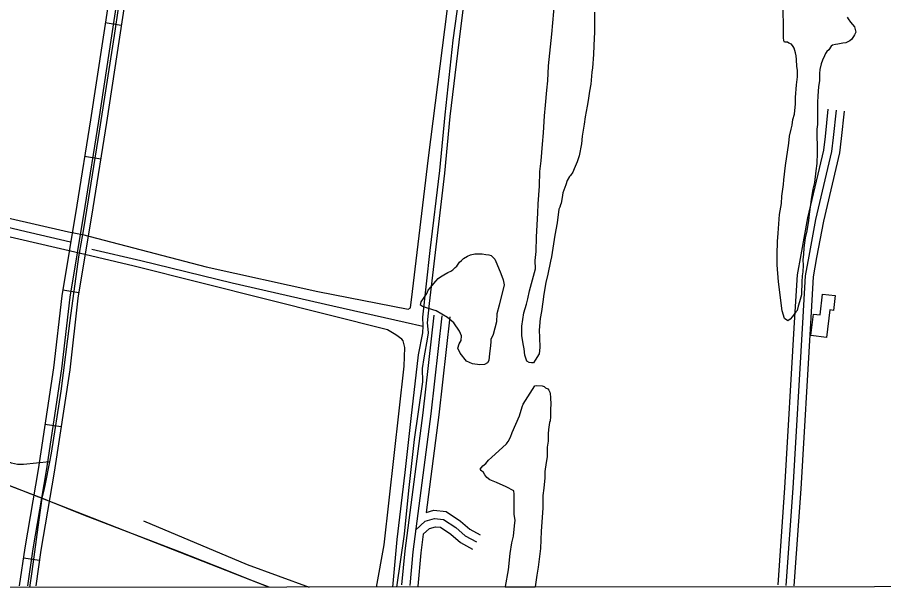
# Model space of a CAD drawing. Extents: x 3281947 to 3319794, y 715894 to 741249.
# Drawn here: x 3302965 to 3304566, y 721271 to 722334 of the extents above; entities that cross this region are included whole.
import ezdxf

# ---------------------------------------------------------------- set-up
doc = ezdxf.new("R2010")
doc.units = 0
for name, color, linetype in [('V-BLDG-OTLN', 7, 'Continuous'), ('V-DTCH-CNTR', 7, 'Continuous'), ('V-GRID-FRAM', 7, 'Continuous'), ('V-RAIL-TRAK', 7, 'Continuous'), ('V-ROAD-CNTR', 7, 'Continuous'), ('V-SITE-VEGE', 7, 'Continuous'), ('V-TOPO-SHOR', 7, 'Continuous')]:
    doc.layers.add(name, color=color, linetype=linetype)

msp = doc.modelspace()

# ---------------------------------------------------------------- linework, layer by layer
at = {"layer": 'V-BLDG-OTLN'}
msp.add_lwpolyline([(3304460.4, 721742.6), (3304431.4, 721745.9), (3304436, 721785.6), (3304448.3, 721784.2), (3304452.7, 721822.6), (3304476.2, 721819.9), (3304473, 721792.4), (3304466.2, 721793.2)], close=True, dxfattribs=at)
at = {"layer": 'V-DTCH-CNTR'}
for points in [[(3302338.8, 722103.6), (3302659.8, 722026.5), (3302889.9, 721976.1), (3303059.3, 721937.6), (3303085.1, 721932.6), (3303313.9, 721872.6), (3303520.5, 721827.5), (3303687.1, 721794.5), (3303691.3, 721797.3), (3303695.1, 721827.5), (3303724.8, 722073.9), (3303763.5, 722379.5), (3303781.6, 722530.9), (3303805.7, 722775.9), (3303841.9, 723065), (3303857.5, 723179.2), (3303861.3, 723208.1), (3303862.4, 723245.3), (3303860.9, 723259), (3303848.2, 723310.8)], [(3303167.9, 722463.3), (3303144, 722300.1), (3303116.1, 722123.4), (3303087.6, 721946.7), (3303085.1, 721932.6), (3303078.9, 721897.8), (3303077.8, 721891.5), (3303061.9, 721773.7), (3303045.2, 721642.9), (3303027.5, 721528.8), (3303024.3, 721512.4), (3303016.3, 721471.8), (3303014, 721460.1), (3303010.3, 721445.3), (3303004.6, 721405.6), (3302991.4, 721309.8), (3302987.3, 721280.8)], [(3303628.6, 721281.2), (3303642.6, 721359.2), (3303679.8, 721689.6), (3303680.9, 721724), (3303678.1, 721736.3), (3303675.3, 721739), (3303664.2, 721747.2), (3303649, 721756.7), (3303425.8, 721812.6), (3303180.6, 721873.9), (3303078.9, 721897.8), (3302924.6, 721933.7), (3302667, 721992.1), (3302475.5, 722035.9), (3302341.9, 722061)], [(3303024.3, 721512.4), (3302976.2, 721507.9), (3302965.2, 721507.8), (3302954.2, 721510.4), (3302794.1, 721576.5), (3302621.7, 721643.9), (3302501.7, 721688.3), (3302430, 721712.5), (3302359.6, 721742.1), (3302278.2, 721775.9)], [(3303198.1, 721403.8), (3303389.9, 721322.8), (3303504.2, 721281.1)]]:
    msp.add_lwpolyline(points, dxfattribs=at)
at = {"layer": 'V-GRID-FRAM'}
msp.add_lwpolyline([(3286080.7, 739456.2), (3317564.6, 739474.5), (3317583.1, 721289.3), (3286083.3, 721271), (3286080.7, 739456.2)], dxfattribs=at)
at = {"layer": 'V-RAIL-TRAK'}
msp.add_lwpolyline([(3303430.2, 721281.1), (3303401.3, 721292.4), (3303331.6, 721320), (3303261.5, 721347.6), (3303169.5, 721382.7), (3303087.5, 721414.3), (3303020.5, 721441.4), (3303010.3, 721445.3), (3303005.5, 721447.2), (3302936.3, 721473.9), (3302845.2, 721509.9), (3302750.5, 721546.8), (3302663.9, 721579.7), (3302568.7, 721617.5), (3302481.3, 721651.3), (3302382, 721690.5), (3302289.1, 721726.5), (3302224.9, 721751.9), (3302136.5, 721786.1)], dxfattribs=at)
at = {"layer": 'V-ROAD-CNTR'}
for p, q in [((3303156.9, 722318.9), (3303127.3, 722323.4)), ((3303118.9, 722071.7), (3303089.3, 722076.5)), ((3303078.4, 721824.9), (3303048.8, 721829.9)), ((3303045.7, 721577.4), (3303016, 721581.8)), ((3303005.7, 721330.7), (3302976, 721335))]:
    msp.add_line(p, q, dxfattribs=at)
for points in [[(3303172.9, 722620), (3303133.8, 722366.2), (3303100.1, 722144.3), (3303074.9, 721987), (3303047, 721819), (3303031.8, 721686.4), (3303003.4, 721498.5), (3302978.8, 721354.1), (3302968.4, 721283.7)], [(3303187.7, 722617.7), (3303148.6, 722364), (3303114.9, 722142), (3303089.7, 721984.5), (3303061.9, 721816.9), (3303046.7, 721684.4), (3303018.3, 721496.1), (3302993.6, 721351.8), (3302983.6, 721283.7)], [(3303202.5, 722615.4), (3303163.4, 722361.7), (3303129.7, 722139.7), (3303104.5, 721982.1), (3303076.7, 721814.8), (3303061.6, 721682.4), (3303033.1, 721493.7), (3303008.5, 721349.4), (3302998.8, 721283.7)], [(3300678.1, 722358.1), (3303423.9, 721283.9)], [(3304463, 722163.8), (3304457.5, 722113.4), (3304454.5, 722088.5), (3304425.2, 721963.5), (3304412.5, 721895.2), (3304406, 721858.2), (3304400.6, 721770.2), (3304382.9, 721464.9), (3304370, 721285.6)], [(3304477.9, 722162.2), (3304472.4, 722111.7), (3304469.3, 722085.9), (3304439.9, 721960.4), (3304427.3, 721892.5), (3304420.9, 721856.4), (3304415.6, 721769.3), (3304397.9, 721463.9), (3304385, 721284.5)], [(3304492.8, 722160.6), (3304487.3, 722110), (3304484.1, 722083.3), (3304454.6, 721957.4), (3304442, 721889.9), (3304435.8, 721854.6), (3304430.6, 721768.4), (3304412.9, 721462.9), (3304399.9, 721283.4)], [(3303734.3, 721783.8), (3303714, 721602.9), (3303680.8, 721348), (3303675.1, 721285.4)], [(3303749.2, 721782.1), (3303728.9, 721601.1), (3303695.7, 721346.3), (3303690, 721284.1)], [(3303764.1, 721780.4), (3303743.8, 721599.3), (3303720.2, 721418.8)], [(3303720.2, 721418.8), (3303734.6, 721423.1), (3303757.5, 721421), (3303784.1, 721403.1), (3303801, 721388.4), (3303820.3, 721377.9)], [(3303700.9, 721386.2), (3303718.8, 721402.8), (3303736.1, 721407.9), (3303752.4, 721406.4), (3303775, 721391.2), (3303792.4, 721376.1), (3303813.2, 721364.7)], [(3303715, 721378.8), (3303726.4, 721389.4), (3303737.6, 721392.7), (3303747.2, 721391.8), (3303765.8, 721379.3), (3303783.8, 721363.7), (3303806, 721351.6)], [(3303715, 721378.8), (3303710.6, 721344.7), (3303705, 721282.7)]]:
    msp.add_lwpolyline(points, dxfattribs=at)
at = {"layer": 'V-SITE-VEGE'}
for p, q in [((3304380.9, 722296.4), (3304380.3, 722368.4)), ((3304498.4, 722333.7), (3304500.3, 722331.2)), ((3304500.3, 722331.2), (3304504.7, 722325)), ((3304504.7, 722325), (3304508.5, 722320.6)), ((3304508.5, 722320.6), (3304511.7, 722316.3)), ((3304511.7, 722316.3), (3304514.3, 722306.3)), ((3304514.3, 722306.3), (3304511.8, 722301.2)), ((3304381.6, 722290.2), (3304380.9, 722296.4)), ((3304382.9, 722287.7), (3304381.6, 722290.2)), ((3304503.1, 722290.5), (3304496.2, 722286.7)), ((3304506.8, 722293.1), (3304503.1, 722290.5)), ((3304511.8, 722301.2), (3304506.8, 722293.1)), ((3304387.9, 722287.7), (3304382.9, 722287.7)), ((3304390.4, 722285.9), (3304387.9, 722287.7)), ((3304395.4, 722284), (3304390.4, 722285.9)), ((3304398.6, 722279.7), (3304395.4, 722284)), ((3304400.5, 722276.5), (3304398.6, 722279.7)), ((3304403.1, 722268.4), (3304400.5, 722276.5)), ((3304464.4, 722273.9), (3304460.7, 722270.8)), ((3304468.7, 722280.2), (3304464.4, 722273.9)), ((3304471.2, 722282.1), (3304468.7, 722280.2)), ((3304476.9, 722283.4), (3304471.2, 722282.1)), ((3304481.2, 722284.1), (3304476.9, 722283.4)), ((3304490.6, 722286), (3304481.2, 722284.1)), ((3304496.2, 722286.7), (3304490.6, 722286)), ((3304404.4, 722262.8), (3304403.1, 722268.4)), ((3304405.1, 722255.9), (3304404.4, 722262.8)), ((3304456.4, 722262.6), (3304452.7, 722254.4)), ((3304458.2, 722267), (3304456.4, 722262.6)), ((3304460.7, 722270.8), (3304458.2, 722267)), ((3304405.2, 722242.8), (3304405.1, 722255.9)), ((3304406.5, 722235.9), (3304405.2, 722242.8)), ((3304450.2, 722248.1), (3304447.8, 722237.5)), ((3304452.7, 722254.4), (3304450.2, 722248.1)), ((3304406.6, 722224), (3304406.5, 722235.9)), ((3304447.8, 722237.5), (3304447.2, 722229.9)), ((3304447.2, 722229.9), (3304447.3, 722216.2)), ((3304403.1, 722185.7), (3304404.8, 722208.9)), ((3304404.8, 722208.9), (3304406.6, 722224)), ((3304447.3, 722216.2), (3304445.5, 722206.1)), ((3304445.5, 722206.1), (3304444.4, 722188)), ((3304403.2, 722173.8), (3304403.1, 722185.7)), ((3304443.9, 722177.3), (3304443.4, 722160.4)), ((3304444.4, 722188), (3304443.9, 722177.3)), ((3304400.9, 722155), (3304403.2, 722173.8)), ((3304396.6, 722134.3), (3304397.8, 722145)), ((3304397.8, 722145), (3304400.9, 722155)), ((3304443.4, 722160.4), (3304443.6, 722136)), ((3304394.8, 722127.4), (3304396.6, 722134.3)), ((3304443.6, 722136), (3304442.4, 722127.2)), ((3304390.7, 722101.1), (3304391.8, 722114.2)), ((3304391.8, 722114.2), (3304394.8, 722127.4)), ((3304442.4, 722127.2), (3304442.8, 722083.3)), ((3304384.7, 722060.3), (3304390.7, 722101.1)), ((3304442.8, 722083.3), (3304442.3, 722063.9)), ((3304381.2, 722033.4), (3304384.7, 722060.3)), ((3304440.5, 722050.1), (3304438.2, 722028.8)), ((3304442.3, 722063.9), (3304440.5, 722050.1)), ((3304380.6, 722025.2), (3304381.2, 722033.4)), ((3304377.7, 722003.3), (3304380.6, 722025.2)), ((3304438.2, 722028.8), (3304435.2, 722016.3)), ((3304377.1, 721990.1), (3304377.7, 722003.3)), ((3304435.2, 722016.3), (3304432.2, 721997.5)), ((3304373.6, 721969.4), (3304377.1, 721990.1)), ((3304430.4, 721988), (3304428, 721969.9)), ((3304432.2, 721997.5), (3304430.4, 721988)), ((3304370.7, 721935), (3304373.6, 721969.4)), ((3304428, 721969.9), (3304426.9, 721958.6)), ((3304426.9, 721958.6), (3304423.9, 721939.1)), ((3304423.9, 721939.1), (3304420.9, 721926.6)), ((3304369.6, 721919.9), (3304370.7, 721935)), ((3304420.9, 721926.6), (3304418.5, 721907.8)), ((3304369.1, 721895.5), (3304369.6, 721919.9)), ((3304418.5, 721907.8), (3304418, 721896.5)), ((3304369.3, 721876.7), (3304369.1, 721895.5)), ((3304418, 721896.5), (3304416.8, 721885.8)), ((3304371.4, 721845.4), (3304369.3, 721876.7)), ((3304416.9, 721875.8), (3304416.4, 721863.9)), ((3304416.8, 721885.8), (3304416.9, 721875.8)), ((3304416.4, 721863.9), (3304415.2, 721856.4)), ((3304378.1, 721791.6), (3304371.4, 721845.4)), ((3304415.2, 721856.4), (3304414.6, 721845.1)), ((3304414.6, 721845.1), (3304414.7, 721838.9)), ((3304414.7, 721838.9), (3304414.1, 721828.8)), ((3304414.1, 721828.8), (3304414.2, 721821.3)), ((3304414.2, 721821.3), (3304410.6, 721808.1)), ((3304406.3, 721792.4), (3304403.8, 721789.9)), ((3304408.1, 721800), (3304406.3, 721792.4)), ((3304410.6, 721808.1), (3304408.1, 721800)), ((3304382.6, 721777.2), (3304378.1, 721791.6)), ((3304388.9, 721772.9), (3304382.6, 721777.2)), ((3304397.6, 721781.1), (3304393.3, 721776.1)), ((3304403.8, 721789.9), (3304397.6, 721781.1)), ((3304393.3, 721776.1), (3304388.9, 721772.9)), ((3303899.8, 721619.2), (3303921.4, 721653.2)), ((3303921.4, 721653.2), (3303924.5, 721653.9)), ((3303924.5, 721653.9), (3303934.6, 721653.3)), ((3303934.6, 721653.3), (3303938.3, 721651.5)), ((3303938.3, 721651.5), (3303940.9, 721649.6)), ((3303940.9, 721649.6), (3303945.3, 721647.2)), ((3303945.3, 721647.2), (3303947.1, 721645.3)), ((3303947.1, 721645.3), (3303949.1, 721641.6)), ((3303949.1, 721641.6), (3303949.7, 721638.4)), ((3303949.7, 721638.4), (3303950.4, 721632.2)), ((3303897.9, 721614.2), (3303899.8, 721619.2)), ((3303950.5, 721617.8), (3303949.9, 721610.9)), ((3303950.4, 721632.2), (3303950.5, 721617.8)), ((3303893, 721597.9), (3303897.9, 721614.2)), ((3303949.9, 721610.9), (3303950.1, 721595.8)), ((3303879.5, 721567.1), (3303893, 721597.9)), ((3303948.3, 721585.2), (3303946.5, 721572.6)), ((3303949.5, 721588.3), (3303948.3, 721585.2)), ((3303950.1, 721595.8), (3303949.5, 721588.3)), ((3303946.5, 721572.6), (3303945.9, 721564.5)), ((3303872.1, 721550.1), (3303876.5, 721558.3)), ((3303876.5, 721558.3), (3303879.5, 721567.1)), ((3303945.9, 721564.5), (3303946, 721550.7)), ((3303841.1, 721520.4), (3303869, 721545.7)), ((3303869, 721545.7), (3303870.3, 721547.6)), ((3303870.3, 721547.6), (3303872.1, 721550.1)), ((3303944.2, 721540), (3303943.8, 721521.9)), ((3303946, 721550.7), (3303944.2, 721540)), ((3303835.5, 721516), (3303841.1, 721520.4)), ((3303943.8, 721521.9), (3303942, 721511.2)), ((3303819.9, 721499), (3303824.9, 721505.3)), ((3303824.9, 721505.3), (3303830.5, 721509.7)), ((3303830.5, 721509.7), (3303835.5, 721516)), ((3303942, 721511.2), (3303939.6, 721494.9)), ((3303821.8, 721496.5), (3303819.9, 721499)), ((3303826.3, 721492.7), (3303821.8, 721496.5)), ((3303828.8, 721488.4), (3303826.3, 721492.7)), ((3303832.6, 721484), (3303828.8, 721488.4)), ((3303939.6, 721494.9), (3303939.7, 721483)), ((3303838.3, 721479.7), (3303832.6, 721484)), ((3303850.2, 721474.2), (3303838.3, 721479.7)), ((3303857.1, 721471.1), (3303850.2, 721474.2)), ((3303939.7, 721483), (3303938, 721464.2)), ((3303867.2, 721466.8), (3303857.1, 721471.1)), ((3303872.2, 721464.9), (3303867.2, 721466.8)), ((3303878.5, 721461.2), (3303872.2, 721464.9)), ((3303882.3, 721458.8), (3303878.5, 721461.2)), ((3303882.9, 721453.1), (3303882.3, 721458.8)), ((3303938, 721464.2), (3303936.2, 721450.4)), ((3303883.2, 721415.5), (3303882.9, 721453.1)), ((3303936.2, 721450.4), (3303935.8, 721427.2)), ((3303935.8, 721427.2), (3303933, 721384.6)), ((3303884.6, 721404.9), (3303883.2, 721415.5)), ((3303881.7, 721375.4), (3303883.4, 721394.3)), ((3303883.4, 721394.3), (3303884.6, 721404.9)), ((3303933, 721384.6), (3303932, 721352.7)), ((3303875.7, 721343.5), (3303878.7, 721362.9)), ((3303878.7, 721362.9), (3303881.7, 721375.4)), ((3303932, 721352.7), (3303927.2, 721318.2)), ((3303872.8, 721313.4), (3303875.7, 721343.5)), ((3303866.8, 721282.6), (3303872.8, 721313.4)), ((3303927.2, 721318.2), (3303924.9, 721303.1)), ((3303924.9, 721303.1), (3303921.9, 721281.8)), ((3303866.6, 721281.3), (3303866.8, 721282.6)), ((3303921.8, 721281.4), (3303866.6, 721281.3)), ((3303921.9, 721281.8), (3303921.8, 721281.4))]:
    msp.add_line(p, q, dxfattribs=at)
msp.add_lwpolyline([(3304031.7, 722343.1), (3304031.2, 722321.8), (3304031.4, 722306.7), (3304030.3, 722281.7), (3304029.8, 722264.8), (3304027.5, 722240.3), (3304026.3, 722232.2), (3304024.6, 722210.2), (3304022.2, 722197.1), (3304019.9, 722180.1), (3304018.1, 722169.5), (3304014.5, 722150), (3304012.1, 722136.2), (3304008.5, 722114.3), (3304007.4, 722099.9), (3304003.1, 722077.9), (3303999.5, 722066.6), (3303993.9, 722054), (3303991.5, 722047.8), (3303987.2, 722041.5), (3303985.3, 722039.6), (3303981, 722032), (3303978.5, 722024.5), (3303973, 722009.4), (3303971.8, 722000.6), (3303970, 721990.6), (3303968.8, 721987.4), (3303967.6, 721983), (3303965.7, 721979.3), (3303962.2, 721954.2), (3303958, 721931.6), (3303952, 721891.5), (3303950.2, 721883.3), (3303945.4, 721859.5), (3303941.8, 721843.8), (3303937.6, 721822.5), (3303935.8, 721808), (3303933.4, 721790.5), (3303931, 721777.3), (3303929.3, 721756), (3303930.1, 721742.2), (3303930.2, 721724.1), (3303929.1, 721712.2), (3303921.7, 721700.2), (3303918.6, 721695.8), (3303914.8, 721695.8), (3303911, 721696.4), (3303906.6, 721698.8), (3303902.8, 721709.4), (3303901.4, 721721.3), (3303899.5, 721730.7), (3303896.9, 721745.7), (3303897.3, 721763.3), (3303900.9, 721787.7), (3303905.8, 721804), (3303908.2, 721813.5), (3303911.2, 721828.5), (3303922.2, 721869.3), (3303922, 721884.3), (3303923.8, 721901.3), (3303924.2, 721928.2), (3303927, 721972.1), (3303927.5, 721989), (3303929.7, 722021.6), (3303930.7, 722049.1), (3303933.1, 722068.6), (3303935.3, 722099.3), (3303937, 722120.6), (3303939.3, 722151.9), (3303941, 722171.4), (3303943.3, 722198.9), (3303945, 722216.5), (3303946.7, 722244.1), (3303952.5, 722302.3), (3303958.2, 722365.7)], dxfattribs=at)
msp.add_lwpolyline([(3303855.1, 721801.8), (3303850.8, 721786.1), (3303850.3, 721771), (3303844.2, 721747.8), (3303839.9, 721738.4), (3303840, 721733.4), (3303838.8, 721722.1), (3303837.6, 721712.7), (3303836.5, 721700.1), (3303834, 721695.7), (3303828.4, 721692.6), (3303819.6, 721691.9), (3303805.8, 721693.6), (3303795.1, 721698.6), (3303783.1, 721713.5), (3303778.7, 721722.8), (3303781.7, 721730.4), (3303784.8, 721736.7), (3303786, 721745.5), (3303782.2, 721754.2), (3303771.4, 721769.1), (3303760, 721779.1), (3303738.7, 721791.4), (3303724.8, 721795.7), (3303713.5, 721799.4), (3303709.8, 721801.8), (3303711, 721808.1), (3303715.3, 721814.4), (3303721.5, 721823.8), (3303723.9, 721829.5), (3303728.3, 721834.6), (3303738.2, 721846.5), (3303742.6, 721851), (3303746.9, 721854.1), (3303753.1, 721857.9), (3303760.6, 721862.4), (3303766.2, 721864.9), (3303770, 721867.5), (3303774.3, 721871.3), (3303776.8, 721873.8), (3303781.8, 721881.3), (3303785.5, 721884.5), (3303789.2, 721888.3), (3303796.7, 721892.7), (3303802.3, 721894.7), (3303810.5, 721896.6), (3303824.2, 721896.7), (3303830.5, 721895.5), (3303836.1, 721894.9), (3303840.5, 721893.7), (3303847.5, 721886.9), (3303851.3, 721878.1), (3303858.3, 721860.7), (3303862.8, 721848.8), (3303864.8, 721839.4)], close=True, dxfattribs=at)
at = {"layer": 'V-TOPO-SHOR'}
for points in [[(3303845.6, 722869.9), (3303849.3, 722866.2), (3303843.7, 722818.1), (3303832.6, 722736.8), (3303816.5, 722590.5), (3303805.6, 722504), (3303793.9, 722392.8), (3303780.7, 722287.7), (3303764.1, 722150.3), (3303754.2, 722046.1), (3303737.2, 721899.3), (3303725.8, 721804.9), (3303722.3, 721769.4), (3303723.4, 721757.8), (3303723.9, 721751.2), (3303722.6, 721742.8), (3303715.9, 721704.9), (3303712.8, 721684.8), (3303713.4, 721660.6), (3303698.4, 721554), (3303688, 721459.6), (3303679.8, 721378.8), (3303665.8, 721281.2)], [(3303784.9, 722402.1), (3303769.9, 722291.8), (3303754.7, 722153.5), (3303744.8, 722050.7), (3303727.3, 721903), (3303713.9, 721779.6), (3303714.5, 721763.8), (3303714.4, 721763.4), (3303713.6, 721751.2), (3303705.5, 721710.5)], [(3303063.1, 721918.2), (3302970.5, 721939.9), (3302852.6, 721968.3), (3302707.7, 721998), (3302590.3, 722023.6), (3302409.2, 722067), (3302330.7, 722081.7), (3302310.5, 722087)], [(3303102.8, 721905.6), (3303193, 721884.4), (3303361.8, 721843.1), (3303547.8, 721800.6), (3303681.4, 721770.7), (3303714.4, 721763.4)], [(3303705.5, 721710.5), (3303692, 721592.7), (3303681.2, 721493.2), (3303666.3, 721368.9), (3303658, 721281.2)]]:
    msp.add_lwpolyline(points, dxfattribs=at)

doc.saveas('drawing.dxf')
